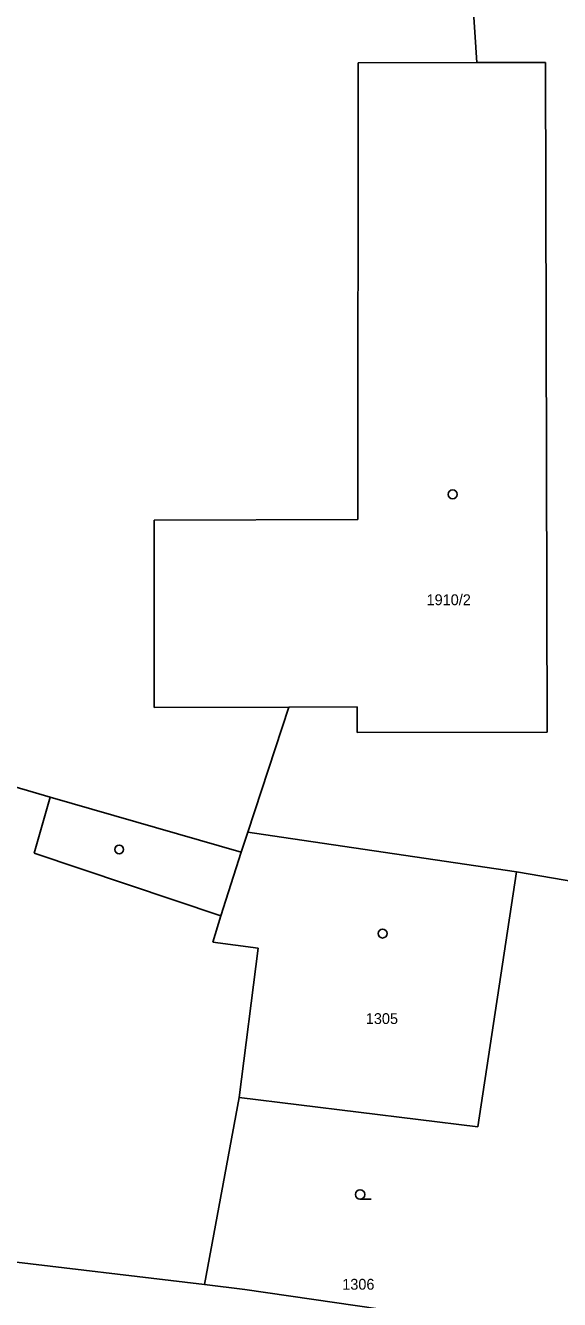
# Model space of a CAD drawing. Extents: x -702257 to -701487, y -1009871 to -1008841.
# Drawn here: x -701747.3 to -701726.3, y -1009140.2 to -1009090.2 of the extents above; entities that cross this region are included whole.
import ezdxf

# ---------------------------------------------------------------- set-up
doc = ezdxf.new("R2010")
doc.units = 0
for name, color, linetype in [('Z_katastr_cisla_pozemkova', 7, 'Continuous'), ('Z_katastr_cisla_stavebni', 7, 'Continuous'), ('Z_katastr_hranice', 7, 'Continuous'), ('Z_katastr_vnitrni_kresba', 7, 'Continuous'), ('Z_katastr_znacky_budov', 7, 'Continuous'), ('Z_katastr_znacky_kultur', 7, 'Continuous')]:
    doc.layers.add(name, color=color, linetype=linetype)

msp = doc.modelspace()

# ---------------------------------------------------------------- linework, layer by layer
at = {"layer": 'Z_katastr_hranice'}
for p, q in [((-701730.17, -1009082.29), (-701729.53, -1009091.63)), ((-701734.21, -1009109.57), (-701734.19, -1009091.64)), ((-701734.19, -1009091.64), (-701729.53, -1009091.63)), ((-701729.53, -1009091.63), (-701726.84, -1009091.63)), ((-701726.84, -1009091.63), (-701726.77, -1009117.91)), ((-701742.2, -1009109.59), (-701734.21, -1009109.57)), ((-701742.2, -1009116.94), (-701742.2, -1009109.59)), ((-701736.91, -1009116.93), (-701742.2, -1009116.94)), ((-701736.91, -1009116.93), (-701738.53, -1009121.84)), ((-701734.24, -1009116.92), (-701736.91, -1009116.93)), ((-701734.24, -1009117.93), (-701734.24, -1009116.92)), ((-701726.77, -1009117.91), (-701734.24, -1009117.93)), ((-701746.28, -1009120.46), (-701753.64, -1009118.32)), ((-701738.79, -1009122.63), (-701746.28, -1009120.46)), ((-701738.53, -1009121.84), (-701738.79, -1009122.63)), ((-701737.56, -1009121.98), (-701738.53, -1009121.84)), ((-701727.98, -1009123.4), (-701737.56, -1009121.98)), ((-701729.5, -1009133.4), (-701727.98, -1009123.4)), ((-701722.37, -1009124.35), (-701727.98, -1009123.4)), ((-701740.23, -1009139.59), (-701738.87, -1009132.26)), ((-701738.87, -1009132.26), (-701729.5, -1009133.4)), ((-701740.23, -1009139.59), (-701751.9, -1009138.22)), ((-701738.65, -1009139.79), (-701740.23, -1009139.59)), ((-701724.45, -1009141.84), (-701738.65, -1009139.79))]:
    msp.add_line(p, q, dxfattribs=at)
at = {"layer": 'Z_katastr_vnitrni_kresba'}
for p, q in [((-701746.28, -1009120.46), (-701746.92, -1009122.66)), ((-701746.92, -1009122.66), (-701739.58, -1009125.13)), ((-701739.58, -1009125.13), (-701738.79, -1009122.63)), ((-701739.58, -1009125.13), (-701739.9, -1009126.16)), ((-701738.12, -1009126.39), (-701739.9, -1009126.16)), ((-701738.87, -1009132.26), (-701738.12, -1009126.39))]:
    msp.add_line(p, q, dxfattribs=at)
at = {"layer": 'Z_katastr_znacky_budov'}
for centre in [(-701730.487, -1009108.579), (-701743.577, -1009122.519), (-701733.237, -1009125.819)]:
    msp.add_circle(centre, 0.175, dxfattribs=at)
at = {"layer": 'Z_katastr_znacky_kultur'}
msp.add_line((-701734.118, -1009136.25), (-701733.681, -1009136.25), dxfattribs=at)
msp.add_circle((-701734.118, -1009136.062), 0.187, dxfattribs=at)

# ---------------------------------------------------------------- texts
at = {"layer": 'Z_katastr_cisla_pozemkova'}
msp.add_text('1306', height=0.425, dxfattribs=at).set_placement((-701734.82, -1009139.799))
at = {"layer": 'Z_katastr_cisla_stavebni'}
for s, p in [('1910/2', (-701731.51, -1009112.929)), ('1305', (-701733.895, -1009129.37))]:
    msp.add_text(s, height=0.425, dxfattribs=at).set_placement(p)

doc.saveas('drawing.dxf')
